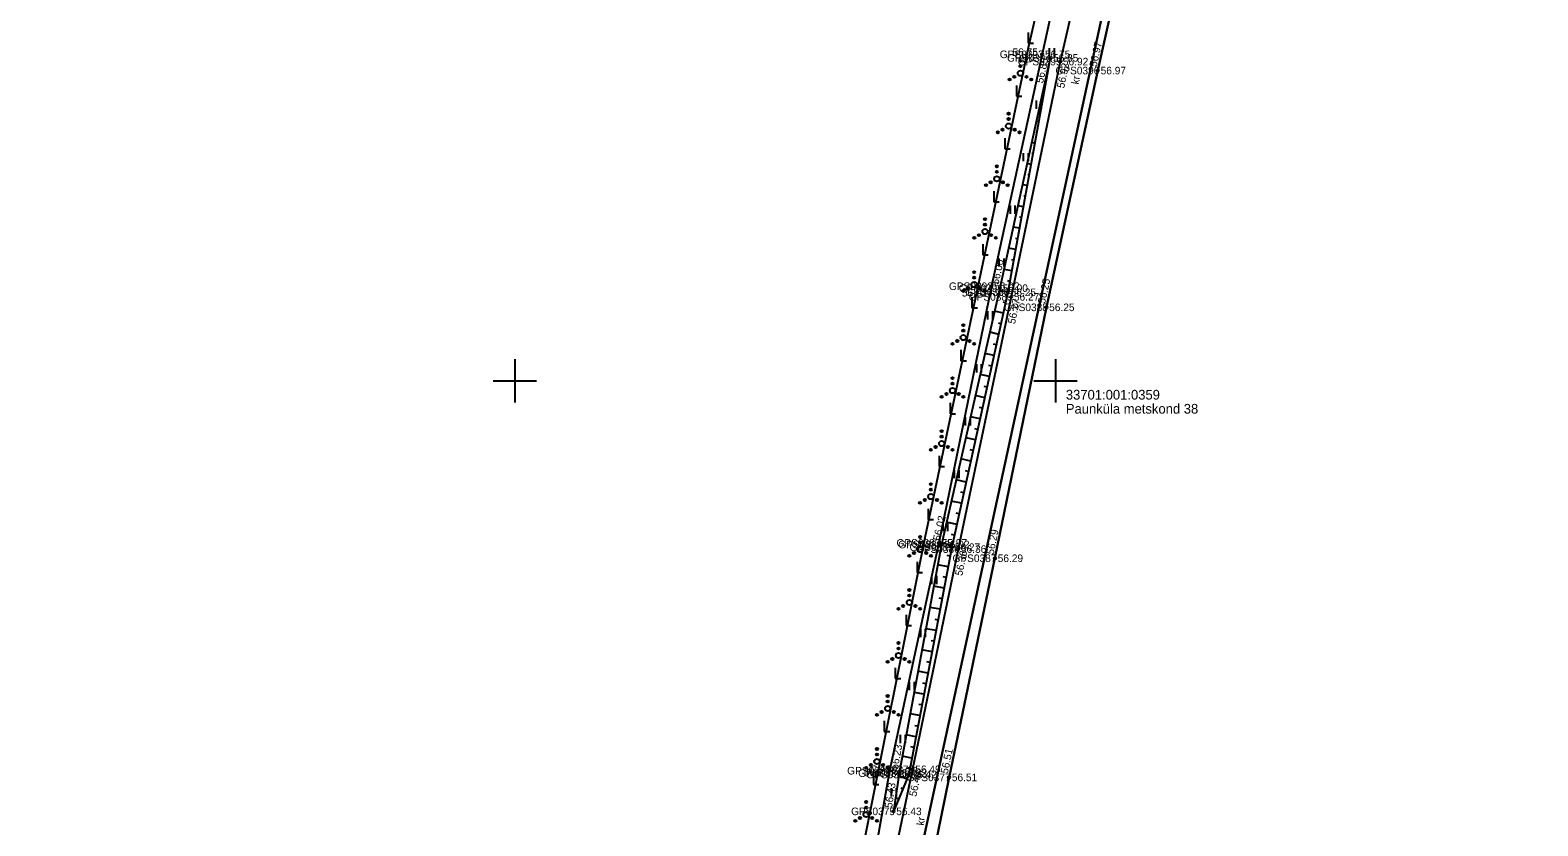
# Model space of a CAD drawing. Extents: x 551623 to 559850, y 6561220 to 6567135.
# Drawn here: x 556605.2 to 556744.6, y 6563108.9 to 6563182.4 of the extents above; entities that cross this region are included whole.
import ezdxf

# ---------------------------------------------------------------- set-up
doc = ezdxf.new("R2010")
doc.units = 0
for name, color, linetype in [('HALJASTUS', 7, 'Continuous'), ('KORGUS-EH2000', 7, 'Continuous'), ('MOOTKORG-EH2000', 7, 'Continuous'), ('MOOTMPUNKT', 7, 'Continuous'), ('MOOTNR', 7, 'Continuous'), ('MOOTPIIR', 7, 'Continuous'), ('PIIR', 7, 'Continuous'), ('RELJEEF', 7, 'Continuous'), ('TEE', 7, 'Continuous'), ('VORK', 7, 'Continuous')]:
    doc.layers.add(name, color=color, linetype=linetype)

msp = doc.modelspace()

# ---------------------------------------------------------------- linework, layer by layer
at = {"layer": 'HALJASTUS'}
for p, q in [((556697.48, 6563182.21), (556697.48, 6563181.21)), ((556697.48, 6563181.21), (556697.98, 6563181.21)), ((556699.42, 6563180.76), (556699.42, 6563180)), ((556699.88, 6563180.76), (556699.88, 6563180)), ((556696.4, 6563177.32), (556696.4, 6563176.32)), ((556696.4, 6563176.32), (556696.9, 6563176.32)), ((556698.21, 6563175.91), (556698.21, 6563175.15)), ((556698.67, 6563175.91), (556698.67, 6563175.15)), ((556695.32, 6563172.44), (556695.32, 6563171.44)), ((556695.32, 6563171.44), (556695.82, 6563171.44)), ((556697, 6563171.06), (556697, 6563170.3)), ((556697.46, 6563171.06), (556697.46, 6563170.3)), ((556694.3, 6563167.55), (556694.3, 6563166.55)), ((556694.3, 6563166.55), (556694.8, 6563166.55)), ((556695.8, 6563166.21), (556695.8, 6563165.45)), ((556696.25, 6563166.21), (556696.25, 6563165.45)), ((556693.29, 6563162.65), (556693.29, 6563161.65)), ((556693.29, 6563161.65), (556693.79, 6563161.65)), ((556694.76, 6563161.32), (556694.76, 6563160.56)), ((556695.22, 6563161.32), (556695.22, 6563160.56)), ((556692.28, 6563157.75), (556692.28, 6563156.75)), ((556692.28, 6563156.75), (556692.78, 6563156.75)), ((556693.73, 6563156.43), (556693.73, 6563155.66)), ((556694.18, 6563156.43), (556694.18, 6563155.66)), ((556691.26, 6563152.86), (556691.26, 6563151.86)), ((556691.26, 6563151.86), (556691.76, 6563151.86)), ((556692.69, 6563151.53), (556692.69, 6563150.77)), ((556693.14, 6563151.53), (556693.14, 6563150.77)), ((556690.25, 6563147.96), (556690.25, 6563146.96)), ((556690.25, 6563146.96), (556690.75, 6563146.96)), ((556691.65, 6563146.64), (556691.65, 6563145.88)), ((556692.11, 6563146.64), (556692.11, 6563145.88)), ((556689.24, 6563143.07), (556689.24, 6563142.07)), ((556689.24, 6563142.07), (556689.74, 6563142.07)), ((556690.62, 6563141.75), (556690.62, 6563140.99)), ((556691.07, 6563141.75), (556691.07, 6563140.99)), ((556688.22, 6563138.17), (556688.22, 6563137.17)), ((556688.22, 6563137.17), (556688.72, 6563137.17)), ((556689.58, 6563136.86), (556689.58, 6563136.1)), ((556690.03, 6563136.86), (556690.03, 6563136.1)), ((556687.21, 6563133.27), (556687.21, 6563132.27)), ((556687.21, 6563132.27), (556687.71, 6563132.27)), ((556688.54, 6563131.97), (556688.54, 6563131.21)), ((556689, 6563131.97), (556689, 6563131.21)), ((556686.2, 6563128.38), (556686.2, 6563127.38)), ((556686.2, 6563127.38), (556686.7, 6563127.38)), ((556687.51, 6563127.08), (556687.51, 6563126.32)), ((556687.96, 6563127.08), (556687.96, 6563126.32)), ((556685.19, 6563123.48), (556685.19, 6563122.48)), ((556685.19, 6563122.48), (556685.69, 6563122.48)), ((556686.47, 6563122.18), (556686.47, 6563121.42)), ((556686.93, 6563122.18), (556686.93, 6563121.42)), ((556684.17, 6563118.58), (556684.17, 6563117.58)), ((556684.17, 6563117.58), (556684.67, 6563117.58)), ((556685.64, 6563117.26), (556685.64, 6563116.49)), ((556686.09, 6563117.26), (556686.09, 6563116.49)), ((556683.16, 6563113.69), (556683.16, 6563112.69)), ((556683.16, 6563112.69), (556683.66, 6563112.69)), ((556684.8, 6563112.33), (556684.8, 6563111.56)), ((556685.26, 6563112.33), (556685.26, 6563111.56))]:
    msp.add_line(p, q, dxfattribs=at)
msp.add_lwpolyline([(556730.18, 6563321.97), (556724.64, 6563294.5), (556716.88, 6563261.02), (556713.06, 6563244.42), (556708.58, 6563223.73), (556703.72, 6563202.88), (556698.77, 6563180.19), (556694.07, 6563158.75), (556689.22, 6563135.02), (556684.66, 6563113.96), (556681.42, 6563095.61), (556676.7, 6563073.76), (556671.6, 6563053.04), (556667.38, 6563033.15), (556662.06, 6563012.38), (556658.05, 6562996.74), (556653.49, 6562982.86), (556651.05, 6562972.79), (556648.49, 6562966.93), (556641.79, 6562944.89), (556639.35, 6562934.36)], dxfattribs=at)
for centre, radius in [((556696.76, 6563178.44), 0.25), ((556696.76, 6563179.59), 0.1), ((556696.76, 6563179.09), 0.1), ((556695.76, 6563177.86), 0.1), ((556696.19, 6563178.11), 0.1), ((556697.32, 6563178.11), 0.1), ((556697.76, 6563177.86), 0.1), ((556695.67, 6563174.71), 0.1), ((556695.67, 6563174.21), 0.1), ((556694.67, 6563172.98), 0.1), ((556695.1, 6563173.23), 0.1), ((556695.67, 6563173.56), 0.25), ((556696.23, 6563173.23), 0.1), ((556696.67, 6563172.98), 0.1), ((556694.58, 6563168.68), 0.25), ((556694.58, 6563169.83), 0.1), ((556694.58, 6563169.33), 0.1), ((556693.58, 6563168.1), 0.1), ((556694.01, 6563168.35), 0.1), ((556695.14, 6563168.35), 0.1), ((556695.58, 6563168.1), 0.1), ((556693.49, 6563164.95), 0.1), ((556693.49, 6563164.45), 0.1), ((556692.49, 6563163.22), 0.1), ((556692.92, 6563163.47), 0.1), ((556693.49, 6563163.8), 0.25), ((556694.05, 6563163.47), 0.1), ((556694.49, 6563163.22), 0.1), ((556692.48, 6563158.9), 0.25), ((556692.48, 6563160.05), 0.1), ((556692.48, 6563159.55), 0.1), ((556691.48, 6563158.33), 0.1), ((556691.91, 6563158.58), 0.1), ((556693.04, 6563158.58), 0.1), ((556693.48, 6563158.33), 0.1), ((556691.48, 6563155.15), 0.1), ((556691.48, 6563154.65), 0.1), ((556690.48, 6563153.43), 0.1), ((556690.92, 6563153.68), 0.1), ((556691.48, 6563154), 0.25), ((556692.05, 6563153.68), 0.1), ((556692.48, 6563153.43), 0.1), ((556690.48, 6563149.1), 0.25), ((556690.48, 6563150.25), 0.1), ((556690.48, 6563149.75), 0.1), ((556689.48, 6563148.53), 0.1), ((556689.92, 6563148.78), 0.1), ((556691.05, 6563148.78), 0.1), ((556691.48, 6563148.53), 0.1), ((556689.48, 6563145.35), 0.1), ((556689.48, 6563144.85), 0.1), ((556688.48, 6563143.63), 0.1), ((556688.92, 6563143.88), 0.1), ((556689.48, 6563144.2), 0.25), ((556690.05, 6563143.88), 0.1), ((556690.48, 6563143.63), 0.1), ((556688.48, 6563139.3), 0.25), ((556688.48, 6563140.45), 0.1), ((556688.48, 6563139.95), 0.1), ((556687.48, 6563138.73), 0.1), ((556687.92, 6563138.98), 0.1), ((556689.05, 6563138.98), 0.1), ((556689.48, 6563138.73), 0.1), ((556687.49, 6563135.56), 0.1), ((556686.49, 6563133.83), 0.1), ((556686.92, 6563134.08), 0.1), ((556687.49, 6563134.41), 0.25), ((556687.49, 6563135.06), 0.1), ((556688.05, 6563134.08), 0.1), ((556688.49, 6563133.83), 0.1), ((556686.49, 6563129.51), 0.25), ((556686.49, 6563130.66), 0.1), ((556686.49, 6563130.16), 0.1), ((556685.49, 6563128.93), 0.1), ((556685.92, 6563129.18), 0.1), ((556687.05, 6563129.18), 0.1), ((556687.49, 6563128.93), 0.1), ((556685.49, 6563125.76), 0.1), ((556684.49, 6563124.03), 0.1), ((556684.92, 6563124.28), 0.1), ((556685.49, 6563124.61), 0.25), ((556685.49, 6563125.26), 0.1), ((556686.05, 6563124.28), 0.1), ((556686.49, 6563124.03), 0.1), ((556684.49, 6563119.71), 0.25), ((556684.49, 6563120.86), 0.1), ((556684.49, 6563120.36), 0.1), ((556683.49, 6563119.13), 0.1), ((556683.92, 6563119.38), 0.1), ((556685.05, 6563119.38), 0.1), ((556685.49, 6563119.13), 0.1), ((556683.49, 6563115.96), 0.1), ((556682.49, 6563114.23), 0.1), ((556682.93, 6563114.48), 0.1), ((556683.49, 6563114.81), 0.25), ((556683.49, 6563115.46), 0.1), ((556684.06, 6563114.48), 0.1), ((556684.49, 6563114.23), 0.1), ((556682.49, 6563109.91), 0.25), ((556682.49, 6563111.06), 0.1), ((556682.49, 6563110.56), 0.1), ((556681.49, 6563109.33), 0.1), ((556681.92, 6563109.58), 0.1), ((556683.05, 6563109.58), 0.1), ((556683.49, 6563109.33), 0.1)]:
    msp.add_circle(centre, radius, dxfattribs=at)
at = {"layer": 'KORGUS-EH2000'}
for centre in [(556698.77, 6563180.19), (556699.51, 6563179.86), (556700.43, 6563179.52), (556703.92, 6563178.69), (556694.07, 6563158.75), (556694.85, 6563158.57), (556695.9, 6563157.77), (556699.16, 6563156.8), (556689.45, 6563134.87), (556691, 6563134.45), (556694.4, 6563133.6), (556684.66, 6563113.96), (556685.54, 6563113.73), (556686.78, 6563114.09), (556690.16, 6563113.34), (556685.02, 6563110.2)]:
    msp.add_circle(centre, 0.1, dxfattribs=at)
at = {"layer": 'MOOTMPUNKT'}
for centre in [(556698.77, 6563180.19), (556699.51, 6563179.86), (556700.43, 6563179.52), (556703.92, 6563178.69), (556694.07, 6563158.75), (556694.85, 6563158.57), (556695.6, 6563158.19), (556695.9, 6563157.77), (556699.16, 6563156.8), (556689.22, 6563135.02), (556689.45, 6563134.87), (556690.43, 6563134.62), (556691, 6563134.45), (556694.4, 6563133.6), (556684.66, 6563113.96), (556685.54, 6563113.73), (556686.43, 6563113.61), (556686.78, 6563114.09), (556690.16, 6563113.34), (556685.02, 6563110.2)]:
    msp.add_circle(centre, 0.1, dxfattribs=at)
at = {"layer": 'MOOTPIIR'}
for points in [[(556730.03, 6563322.01), (556724.17, 6563296.08), (556712.21, 6563244.93), (556703.12, 6563205.31), (556697.49, 6563180.8), (556687.92, 6563135.48), (556675.76, 6563074.84), (556666.86, 6563035.42), (556657.51, 6562998), (556646.61, 6562963.87), (556636.73, 6562934.52), (556635.19, 6562922.98), (556635.17, 6562919), (556632.09, 6562895.44), (556631.24, 6562879.28), (556626.79, 6562853.34), (556618.71, 6562822.2), (556606.27, 6562747.18)], [(556672.36, 6563031.93), (556677.04, 6563051.97), (556681.87, 6563073.52), (556686.33, 6563094.4), (556690.16, 6563113.34), (556694.4, 6563133.6), (556699.16, 6563156.8), (556703.92, 6563178.69), (556709.08, 6563201.81), (556713.68, 6563222.56), (556718.62, 6563243.66), (556722.17, 6563260.39), (556729.29, 6563292.9), (556735.48, 6563320.27)]]:
    msp.add_lwpolyline(points, dxfattribs=at)
at = {"layer": 'PIIR'}
for points in [[(556692.98, 6563093.02), (556685.3, 6563096.1), (556759.6, 6563438.6), (556879.9, 6563970.48), (556916.82, 6563976.19), (557019.97, 6563895.21), (557017.46, 6563837.28), (557005.87, 6563342.24), (557215.7, 6563357.7), (557240.89, 6563286.87), (557262.52, 6563223.53), (557224.32, 6563129.01), (557161.59, 6562973.57), (557123.42, 6562995.07), (557058.18, 6562998.97)], [(555805.16, 6562850.3), (555826.95, 6563063.64), (555846.51, 6563164.12), (555894.51, 6563325.36), (556136, 6563572.22), (556237.49, 6563672.14), (556288.75, 6563676.33), (556560.07, 6563698.51), (556620.28, 6563801.97), (556702.51, 6563943.25), (556780.4, 6563955.1), (556879.9, 6563970.48), (556759.6, 6563438.6), (556685.3, 6563096.1), (556692.98, 6563093.02), (556667.97, 6562987.78), (556646.18, 6562894.39), (556231.34, 6562873.47), (556132.45, 6562866.66), (555973.8, 6562858.59)]]:
    msp.add_lwpolyline(points, close=True, dxfattribs=at)
at = {"layer": 'RELJEEF'}
for p, q in [((556699.33, 6563178.88), (556699.32, 6563178.88)), ((556699.15, 6563177.89), (556699.08, 6563177.91)), ((556698.8, 6563175.93), (556698.65, 6563175.95)), ((556698.98, 6563176.91), (556698.94, 6563176.92)), ((556698.62, 6563174.94), (556698.57, 6563174.95)), ((556698.27, 6563172.97), (556698.19, 6563172.99)), ((556698.44, 6563173.96), (556698.22, 6563174)), ((556698.09, 6563171.99), (556697.8, 6563172.04)), ((556697.74, 6563170.02), (556697.37, 6563170.09)), ((556697.91, 6563171.01), (556697.81, 6563171.02)), ((556697.56, 6563169.04), (556697.44, 6563169.06)), ((556697.38, 6563168.05), (556696.94, 6563168.13)), ((556697.03, 6563166.08), (556696.51, 6563166.18)), ((556697.2, 6563167.07), (556697.06, 6563167.09)), ((556696.85, 6563165.1), (556696.68, 6563165.13)), ((556696.67, 6563164.12), (556696.08, 6563164.22)), ((556696.49, 6563163.13), (556696.31, 6563163.17)), ((556696.32, 6563162.15), (556695.66, 6563162.27)), ((556695.96, 6563160.18), (556695.23, 6563160.31)), ((556696.14, 6563161.16), (556695.93, 6563161.2)), ((556695.78, 6563159.2), (556695.55, 6563159.24)), ((556695.61, 6563158.21), (556694.8, 6563158.36)), ((556695.18, 6563156.26), (556694.36, 6563156.44)), ((556695.39, 6563157.23), (556695.15, 6563157.29)), ((556694.96, 6563155.28), (556694.72, 6563155.34)), ((556694.75, 6563154.3), (556693.92, 6563154.49)), ((556694.54, 6563153.33), (556694.28, 6563153.38)), ((556694.32, 6563152.35), (556693.47, 6563152.54)), ((556693.89, 6563150.4), (556693.03, 6563150.59)), ((556694.11, 6563151.37), (556693.85, 6563151.43)), ((556693.68, 6563149.42), (556693.42, 6563149.48)), ((556693.47, 6563148.44), (556692.59, 6563148.64)), ((556693.04, 6563146.49), (556692.14, 6563146.69)), ((556693.25, 6563147.47), (556692.98, 6563147.53)), ((556692.82, 6563145.51), (556692.55, 6563145.57)), ((556692.61, 6563144.54), (556691.7, 6563144.74)), ((556692.39, 6563143.56), (556692.12, 6563143.62)), ((556692.18, 6563142.58), (556691.25, 6563142.79)), ((556691.75, 6563140.63), (556690.81, 6563140.84)), ((556691.97, 6563141.61), (556691.69, 6563141.67)), ((556691.54, 6563139.65), (556691.25, 6563139.72)), ((556691.32, 6563138.68), (556690.37, 6563138.89)), ((556690.89, 6563136.72), (556689.92, 6563136.94)), ((556691.11, 6563137.7), (556690.82, 6563137.76)), ((556690.68, 6563135.75), (556690.39, 6563135.81)), ((556690.47, 6563134.77), (556689.48, 6563134.99)), ((556690.27, 6563133.79), (556689.98, 6563133.84)), ((556690.09, 6563132.8), (556689.11, 6563132.99)), ((556689.71, 6563130.84), (556688.74, 6563131.03)), ((556689.9, 6563131.82), (556689.61, 6563131.88)), ((556689.53, 6563129.86), (556689.24, 6563129.91)), ((556689.34, 6563128.88), (556688.38, 6563129.06)), ((556688.96, 6563126.91), (556688.01, 6563127.09)), ((556689.15, 6563127.89), (556688.86, 6563127.95)), ((556688.78, 6563125.93), (556688.49, 6563125.98)), ((556688.59, 6563124.95), (556687.65, 6563125.13)), ((556688.21, 6563122.98), (556687.28, 6563123.16)), ((556688.4, 6563123.96), (556688.12, 6563124.02)), ((556688.03, 6563122), (556687.75, 6563122.05)), ((556687.84, 6563121.02), (556686.92, 6563121.19)), ((556687.65, 6563120.04), (556687.38, 6563120.09)), ((556687.46, 6563119.05), (556686.56, 6563119.23)), ((556687.09, 6563117.09), (556686.19, 6563117.26)), ((556687.28, 6563118.07), (556687.01, 6563118.12)), ((556686.9, 6563116.11), (556686.63, 6563116.16)), ((556686.72, 6563115.12), (556685.83, 6563115.29)), ((556686.25, 6563113.19), (556685.5, 6563113.49)), ((556686.53, 6563114.14), (556686.26, 6563114.19)), ((556685.87, 6563112.26), (556685.72, 6563112.33)), ((556685.11, 6563110.41), (556685.09, 6563110.42)), ((556685.49, 6563111.34), (556685.2, 6563111.45))]:
    msp.add_line(p, q, dxfattribs=at)
for points in [[(556699.51, 6563179.86), (556695.6, 6563158.19), (556690.43, 6563134.62), (556686.43, 6563113.61), (556685.02, 6563110.2)], [(556699.51, 6563179.86), (556694.85, 6563158.57), (556689.45, 6563134.87), (556685.54, 6563113.73), (556685.02, 6563110.2)]]:
    msp.add_lwpolyline(points, dxfattribs=at)
at = {"layer": 'TEE'}
for points in [[(556731.92, 6563321.06), (556725.97, 6563293.68), (556718.4, 6563260.93), (556714.96, 6563244.42), (556710.24, 6563223.34), (556705.7, 6563202.35), (556700.43, 6563179.52), (556695.9, 6563157.77), (556691, 6563134.45), (556686.78, 6563114.09), (556682.81, 6563095.17), (556678.4, 6563073.99), (556673.7, 6563052.75), (556668.95, 6563032.92)], [(556735.48, 6563320.27), (556729.29, 6563292.9), (556722.17, 6563260.39), (556718.62, 6563243.66), (556713.68, 6563222.56), (556709.08, 6563201.81), (556703.92, 6563178.69), (556699.16, 6563156.8), (556694.4, 6563133.6), (556690.16, 6563113.34), (556686.33, 6563094.4), (556681.87, 6563073.52), (556677.04, 6563051.97), (556672.36, 6563031.93)]]:
    msp.add_lwpolyline(points, dxfattribs=at)
at = {"layer": 'VORK'}
for p, q in [((556650, 6563152), (556650, 6563148)), ((556700, 6563152), (556700, 6563148)), ((556648, 6563150), (556652, 6563150)), ((556698, 6563150), (556702, 6563150))]:
    msp.add_line(p, q, dxfattribs=at)

# ---------------------------------------------------------------- texts
at = {"layer": 'KORGUS-EH2000'}
for s, rotation, p in [(' 56.97', 77.4193, (556703.75, 6563178.73)), (' 56.85', 77.6501, (556698.79, 6563177.22)), (' 56.92', 78.24, (556700.75, 6563176.76)), (' 56.00', 77.6501, (556694.68, 6563158.61)), (' 56.25', 77.7185, (556698.98, 6563156.84)), (' 56.27', 78.1417, (556696.2, 6563154.96)), (' 56.02', 77.1789, (556689.28, 6563134.91)), (' 56.29', 78.4207, (556694.23, 6563133.64)), (' 56.36', 78.2664, (556691.33, 6563131.68)), (' 56.23', 79.5055, (556685.37, 6563113.76)), (' 56.51', 78.1894, (556689.99, 6563113.38)), (' 56.49', 78.1657, (556687.08, 6563111.27)), (' 56.43', 81.649, (556684.85, 6563110.22))]:
    msp.add_text(s, height=0.7, rotation=rotation, dxfattribs=at).set_placement(p)
for s, p in [(' 56.75', (556695.77, 6563180.04)), (' 56.02', (556691.09, 6563157.8)), (' 56.26', (556682.02, 6563113.45))]:
    msp.add_text(s, height=0.7, dxfattribs=at).set_placement(p)
at = {"layer": 'MOOTKORG-EH2000'}
for s, p in [(' 56.75', (556698.77, 6563179.84)), (' 56.85', (556699.51, 6563179.51)), (' 56.92', (556700.43, 6563179.17)), (' 56.97', (556703.92, 6563178.34)), (' 56.02', (556694.07, 6563158.4)), (' 56.00', (556694.85, 6563158.22)), (' 56.25', (556695.6, 6563157.84)), (' 56.27', (556695.9, 6563157.42)), (' 56.25', (556699.16, 6563156.45)), (' 55.97', (556689.22, 6563134.67)), (' 56.02', (556689.45, 6563134.52)), (' 56.27', (556690.43, 6563134.27)), (' 56.36', (556691, 6563134.1)), (' 56.29', (556694.4, 6563133.25)), (' 56.26', (556684.66, 6563113.61)), (' 56.49', (556686.78, 6563113.74)), (' 56.23', (556685.54, 6563113.38)), (' 56.42', (556686.43, 6563113.26)), (' 56.51', (556690.16, 6563112.99)), (' 56.43', (556685.02, 6563109.85))]:
    msp.add_text(s, height=0.7, dxfattribs=at).set_placement(p)
at = {"layer": 'MOOTNR'}
for s, p in [('GPS0393 ', (556694.85, 6563179.84)), ('GPS0394 ', (556695.52, 6563179.51)), ('GPS0395 ', (556696.51, 6563179.17)), ('GPS0396 ', (556700, 6563178.34)), ('GPS0392 ', (556690.15, 6563158.4)), ('GPS0391 ', (556691.07, 6563158.22)), ('GPS0390 ', (556691.68, 6563157.84)), ('GPS0389 ', (556691.98, 6563157.42)), ('GPS0388 ', (556695.24, 6563156.45)), ('GPS0383 ', (556685.3, 6563134.67)), ('GPS0384 ', (556685.46, 6563134.52)), ('GPS0385 ', (556686.51, 6563134.27)), ('GPS0386 ', (556687.09, 6563134.1)), ('GPS0387 ', (556690.48, 6563133.25)), ('GPS0382 ', (556680.74, 6563113.61)), ('GPS0378 ', (556682.86, 6563113.74)), ('GPS0381 ', (556681.76, 6563113.38)), ('GPS0380 ', (556682.51, 6563113.26)), ('GPS0377 ', (556686.24, 6563112.99)), ('GPS0379 ', (556681.1, 6563109.85))]:
    msp.add_text(s, height=0.7, dxfattribs=at).set_placement(p)
at = {"layer": 'PIIR'}
for s, p in [('33701:001:0359', (556700.96, 6563148.27)), ('Paunküla metskond 38', (556700.96, 6563146.97))]:
    msp.add_text(s, height=0.9, dxfattribs=at).set_placement(p)
at = {"layer": 'TEE'}
for rotation, p in [(80.6408, (556702.16, 6563177.37)), (82.552, (556687.84, 6563108.86))]:
    msp.add_text('kr', height=0.7, rotation=rotation, dxfattribs=at).set_placement(p)

doc.saveas('drawing.dxf')
